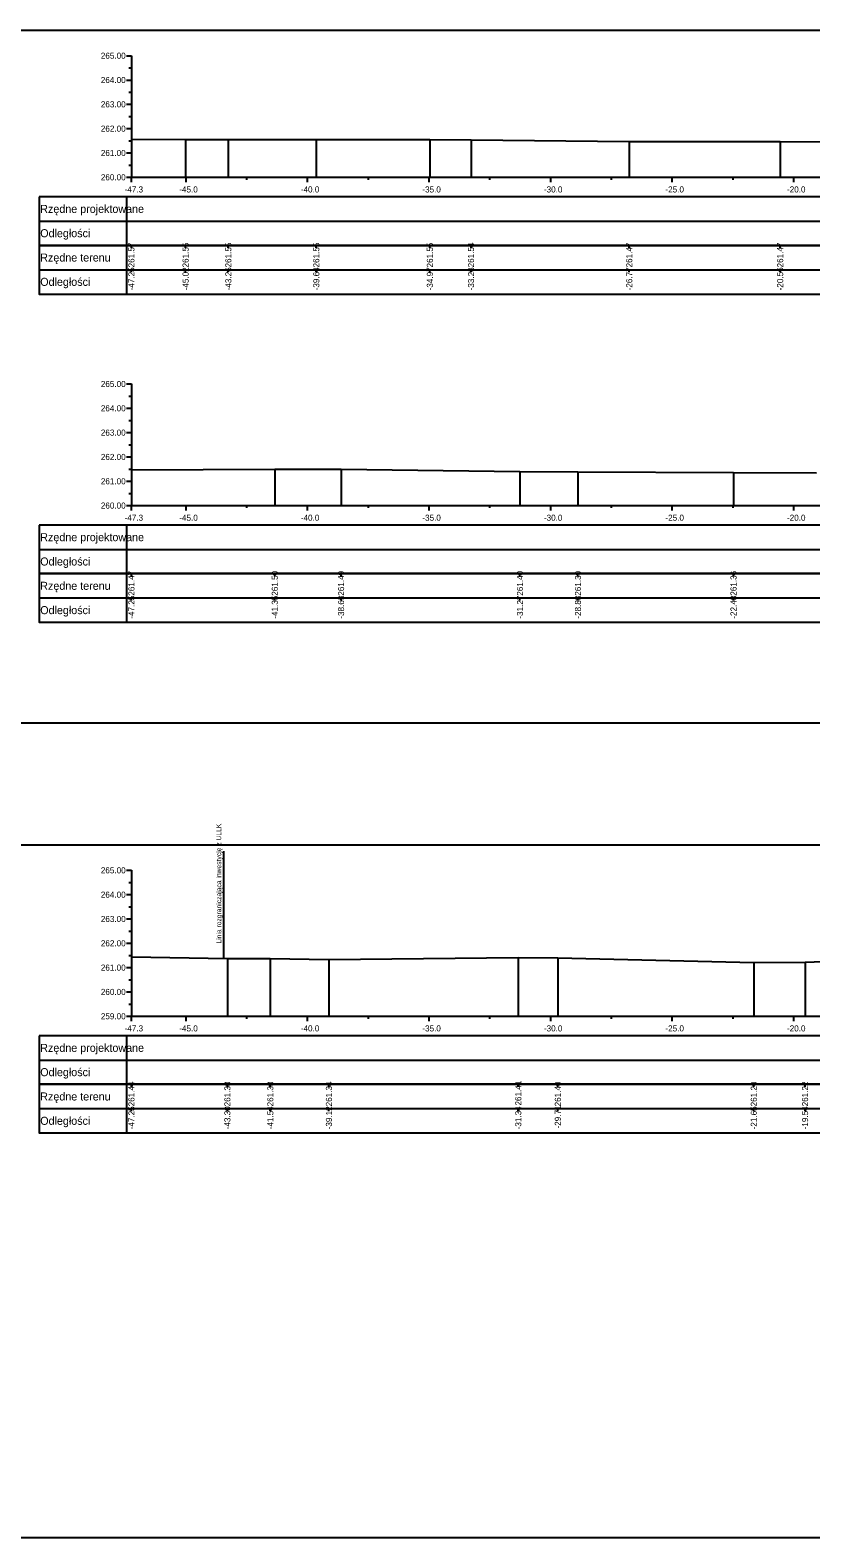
# Model space of a CAD drawing. Extents: x 6516023 to 6560129, y 5513077 to 5529206.
# Drawn here: x 6519186.3 to 6519218.4, y 5514451.2 to 5514513.2 of the extents above; entities that cross this region are included whole.
import ezdxf

# ---------------------------------------------------------------- set-up
doc = ezdxf.new("R2010")
doc.units = 0
for name, color, linetype in [('TOR_PRZEK_P-tabelka istniejace', 7, 'Continuous'), ('TOR_PRZEK_P-tabelka projektowane', 7, 'Continuous'), ('TOR_PRZEK_P-teren istniejacy', 7, 'Continuous'), ('TOR_PRZEK_P-uklad odniesienia', 7, 'Continuous'), ('TOR_PS_T-granica PKP-projektowana', 7, 'Continuous'), ('TOR_RAMKI-ramka+tabelka 1', 7, 'Continuous')]:
    doc.layers.add(name, color=color, linetype=linetype)

msp = doc.modelspace()

# ---------------------------------------------------------------- linework, layer by layer
at = {"layer": 'TOR_PRZEK_P-tabelka istniejace'}
for p, q in [((6519186.663, 5514504.306), (6519186.663, 5514502.306)), ((6519190.263, 5514504.306), (6519190.263, 5514502.306)), ((6519190.463, 5514504.206), (6519190.463, 5514504.306)), ((6519192.691, 5514504.206), (6519192.691, 5514504.306)), ((6519194.45, 5514504.206), (6519194.45, 5514504.306)), ((6519198.069, 5514504.206), (6519198.069, 5514504.306)), ((6519202.741, 5514504.206), (6519202.741, 5514504.306)), ((6519204.434, 5514504.206), (6519204.434, 5514504.306)), ((6519210.942, 5514504.206), (6519210.942, 5514504.306)), ((6519217.151, 5514504.206), (6519217.151, 5514504.306)), ((6519186.663, 5514503.306), (6519280.463, 5514503.306)), ((6519190.463, 5514503.206), (6519190.463, 5514503.306)), ((6519192.691, 5514503.206), (6519192.691, 5514503.306)), ((6519194.45, 5514503.206), (6519194.45, 5514503.306)), ((6519198.069, 5514503.206), (6519198.069, 5514503.306)), ((6519202.741, 5514503.206), (6519202.741, 5514503.306)), ((6519204.434, 5514503.206), (6519204.434, 5514503.306)), ((6519210.942, 5514503.206), (6519210.942, 5514503.306)), ((6519217.151, 5514503.206), (6519217.151, 5514503.306)), ((6519186.663, 5514490.806), (6519186.663, 5514488.806)), ((6519190.263, 5514490.806), (6519190.263, 5514488.806)), ((6519190.463, 5514490.706), (6519190.463, 5514490.806)), ((6519196.36, 5514490.706), (6519196.36, 5514490.806)), ((6519199.088, 5514490.706), (6519199.088, 5514490.806)), ((6519206.448, 5514490.706), (6519206.448, 5514490.806)), ((6519208.834, 5514490.706), (6519208.834, 5514490.806)), ((6519215.232, 5514490.706), (6519215.232, 5514490.806)), ((6519186.663, 5514489.806), (6519280.463, 5514489.806)), ((6519190.463, 5514489.706), (6519190.463, 5514489.806)), ((6519196.36, 5514489.706), (6519196.36, 5514489.806)), ((6519199.088, 5514489.706), (6519199.088, 5514489.806)), ((6519206.448, 5514489.706), (6519206.448, 5514489.806)), ((6519208.834, 5514489.706), (6519208.834, 5514489.806)), ((6519215.232, 5514489.706), (6519215.232, 5514489.806)), ((6519186.663, 5514469.806), (6519186.663, 5514467.806)), ((6519190.263, 5514469.806), (6519190.263, 5514467.806)), ((6519190.463, 5514469.706), (6519190.463, 5514469.806)), ((6519194.411, 5514469.706), (6519194.411, 5514469.806)), ((6519196.177, 5514469.706), (6519196.177, 5514469.806)), ((6519198.588, 5514469.706), (6519198.588, 5514469.806)), ((6519206.377, 5514469.706), (6519206.377, 5514469.806)), ((6519208.005, 5514469.706), (6519208.005, 5514469.806)), ((6519216.066, 5514469.706), (6519216.066, 5514469.806)), ((6519218.176, 5514469.706), (6519218.176, 5514469.806)), ((6519186.663, 5514468.806), (6519280.463, 5514468.806)), ((6519190.463, 5514468.706), (6519190.463, 5514468.806)), ((6519194.411, 5514468.706), (6519194.411, 5514468.806)), ((6519196.177, 5514468.706), (6519196.177, 5514468.806)), ((6519198.588, 5514468.706), (6519198.588, 5514468.806)), ((6519206.377, 5514468.706), (6519206.377, 5514468.806)), ((6519208.005, 5514468.706), (6519208.005, 5514468.806)), ((6519216.066, 5514468.706), (6519216.066, 5514468.806)), ((6519218.176, 5514468.706), (6519218.176, 5514468.806))]:
    msp.add_line(p, q, dxfattribs=at)
for points in [[(6519190.463, 5514508.678), (6519190.463, 5514507.306), (6519190.463, 5514507.176), (6519190.463, 5514507.106)], [(6519192.691, 5514508.661), (6519192.691, 5514507.306), (6519192.691, 5514507.176), (6519192.691, 5514507.106)], [(6519194.45, 5514508.654), (6519194.45, 5514507.306), (6519194.45, 5514507.176), (6519194.45, 5514507.106)], [(6519198.069, 5514508.654), (6519198.069, 5514507.306), (6519198.069, 5514507.176), (6519198.069, 5514507.106)], [(6519202.741, 5514508.655), (6519202.741, 5514507.306), (6519202.741, 5514507.176), (6519202.741, 5514507.106)], [(6519204.434, 5514508.648), (6519204.434, 5514507.306), (6519204.434, 5514507.176), (6519204.434, 5514507.106)], [(6519210.942, 5514508.579), (6519210.942, 5514507.306), (6519210.942, 5514507.176), (6519210.942, 5514507.106)], [(6519217.151, 5514508.572), (6519217.151, 5514507.306), (6519217.151, 5514507.176), (6519217.151, 5514507.106)], [(6519190.463, 5514495.076), (6519190.463, 5514493.806), (6519190.463, 5514493.676), (6519190.463, 5514493.606)], [(6519196.36, 5514495.104), (6519196.36, 5514493.806), (6519196.36, 5514493.676), (6519196.36, 5514493.606)], [(6519199.088, 5514495.1), (6519199.088, 5514493.806), (6519199.088, 5514493.676), (6519199.088, 5514493.606)], [(6519206.448, 5514495.007), (6519206.448, 5514493.806), (6519206.448, 5514493.676), (6519206.448, 5514493.606)], [(6519208.834, 5514494.999), (6519208.834, 5514493.806), (6519208.834, 5514493.676), (6519208.834, 5514493.606)], [(6519215.232, 5514494.969), (6519215.232, 5514493.806), (6519215.232, 5514493.676), (6519215.232, 5514493.606)], [(6519190.463, 5514475.042), (6519190.463, 5514472.806), (6519190.463, 5514472.676), (6519190.463, 5514472.606)], [(6519194.411, 5514474.986), (6519194.411, 5514472.806), (6519194.411, 5514472.676), (6519194.411, 5514472.606)], [(6519196.177, 5514474.987), (6519196.177, 5514472.806), (6519196.177, 5514472.676), (6519196.177, 5514472.606)], [(6519198.588, 5514474.944), (6519198.588, 5514472.806), (6519198.588, 5514472.676), (6519198.588, 5514472.606)], [(6519206.377, 5514475.02), (6519206.377, 5514472.806), (6519206.377, 5514472.676), (6519206.377, 5514472.606)], [(6519208.005, 5514475.01), (6519208.005, 5514472.806), (6519208.005, 5514472.676), (6519208.005, 5514472.606)], [(6519216.066, 5514474.811), (6519216.066, 5514472.806), (6519216.066, 5514472.676), (6519216.066, 5514472.606)], [(6519218.176, 5514474.825), (6519218.176, 5514472.806), (6519218.176, 5514472.676), (6519218.176, 5514472.606)]]:
    msp.add_lwpolyline(points, dxfattribs=at)
for points in [[(6519186.663, 5514504.306), (6519186.663, 5514502.306), (6519280.463, 5514502.306), (6519280.463, 5514504.306)], [(6519186.663, 5514490.806), (6519186.663, 5514488.806), (6519280.463, 5514488.806), (6519280.463, 5514490.806)], [(6519186.663, 5514469.806), (6519186.663, 5514467.806), (6519280.463, 5514467.806), (6519280.463, 5514469.806)]]:
    msp.add_lwpolyline(points, close=True, dxfattribs=at)
at = {"layer": 'TOR_PRZEK_P-tabelka projektowane'}
for p, q in [((6519186.663, 5514506.306), (6519186.663, 5514504.306)), ((6519190.263, 5514506.306), (6519190.263, 5514504.306)), ((6519186.663, 5514505.306), (6519280.463, 5514505.306)), ((6519186.663, 5514492.806), (6519186.663, 5514490.806)), ((6519190.263, 5514492.806), (6519190.263, 5514490.806)), ((6519186.663, 5514491.806), (6519280.463, 5514491.806)), ((6519186.663, 5514471.806), (6519186.663, 5514469.806)), ((6519190.263, 5514471.806), (6519190.263, 5514469.806)), ((6519186.663, 5514470.806), (6519280.463, 5514470.806))]:
    msp.add_line(p, q, dxfattribs=at)
for points in [[(6519186.663, 5514506.306), (6519186.663, 5514504.306), (6519280.463, 5514504.306), (6519280.463, 5514506.306)], [(6519186.663, 5514492.806), (6519186.663, 5514490.806), (6519280.463, 5514490.806), (6519280.463, 5514492.806)], [(6519186.663, 5514471.806), (6519186.663, 5514469.806), (6519280.463, 5514469.806), (6519280.463, 5514471.806)]]:
    msp.add_lwpolyline(points, close=True, dxfattribs=at)
at = {"layer": 'TOR_PRZEK_P-teren istniejacy'}
for points in [[(6519190.463, 5514508.678), (6519192.691, 5514508.661), (6519194.45, 5514508.654), (6519198.069, 5514508.654), (6519202.741, 5514508.655), (6519204.434, 5514508.648), (6519210.942, 5514508.579), (6519217.151, 5514508.572), (6519218.98, 5514508.557)], [(6519190.463, 5514495.076), (6519196.36, 5514495.104), (6519199.088, 5514495.1), (6519206.448, 5514495.007), (6519208.834, 5514494.999), (6519215.232, 5514494.969), (6519218.652, 5514494.957)], [(6519190.463, 5514475.042), (6519194.411, 5514474.986), (6519196.177, 5514474.987), (6519198.588, 5514474.944), (6519206.377, 5514475.02), (6519208.005, 5514475.01), (6519216.066, 5514474.811), (6519218.176, 5514474.825), (6519220.74, 5514474.924)]]:
    msp.add_lwpolyline(points, dxfattribs=at)
at = {"layer": 'TOR_PRZEK_P-uklad odniesienia'}
for p, q in [((6519190.263, 5514512.106), (6519190.463, 5514512.106)), ((6519190.463, 5514512.106), (6519190.463, 5514507.106)), ((6519190.363, 5514511.606), (6519190.463, 5514511.606)), ((6519190.263, 5514511.106), (6519190.463, 5514511.106)), ((6519190.263, 5514510.106), (6519190.463, 5514510.106)), ((6519190.363, 5514510.606), (6519190.463, 5514510.606)), ((6519190.363, 5514509.606), (6519190.463, 5514509.606)), ((6519190.263, 5514509.106), (6519190.463, 5514509.106)), ((6519190.363, 5514508.606), (6519190.463, 5514508.606)), ((6519190.263, 5514508.106), (6519190.463, 5514508.106)), ((6519190.363, 5514507.606), (6519190.463, 5514507.606)), ((6519190.263, 5514507.106), (6519190.463, 5514507.106)), ((6519190.463, 5514507.106), (6519280.463, 5514507.106)), ((6519190.463, 5514507.006), (6519190.463, 5514507.106)), ((6519190.463, 5514506.906), (6519190.463, 5514507.106)), ((6519192.713, 5514506.906), (6519192.713, 5514507.106)), ((6519195.213, 5514507.006), (6519195.213, 5514507.106)), ((6519197.713, 5514506.906), (6519197.713, 5514507.106)), ((6519200.213, 5514507.006), (6519200.213, 5514507.106)), ((6519202.713, 5514506.906), (6519202.713, 5514507.106)), ((6519205.213, 5514507.006), (6519205.213, 5514507.106)), ((6519207.713, 5514506.906), (6519207.713, 5514507.106)), ((6519210.213, 5514507.006), (6519210.213, 5514507.106)), ((6519212.713, 5514506.906), (6519212.713, 5514507.106)), ((6519215.213, 5514507.006), (6519215.213, 5514507.106)), ((6519217.713, 5514506.906), (6519217.713, 5514507.106)), ((6519190.263, 5514498.606), (6519190.463, 5514498.606)), ((6519190.463, 5514498.606), (6519190.463, 5514493.606)), ((6519190.363, 5514498.106), (6519190.463, 5514498.106)), ((6519190.263, 5514497.606), (6519190.463, 5514497.606)), ((6519190.363, 5514497.106), (6519190.463, 5514497.106)), ((6519190.263, 5514496.606), (6519190.463, 5514496.606)), ((6519190.363, 5514496.106), (6519190.463, 5514496.106)), ((6519190.263, 5514495.606), (6519190.463, 5514495.606)), ((6519190.263, 5514494.606), (6519190.463, 5514494.606)), ((6519190.363, 5514495.106), (6519190.463, 5514495.106)), ((6519190.363, 5514494.106), (6519190.463, 5514494.106)), ((6519190.263, 5514493.606), (6519190.463, 5514493.606)), ((6519190.463, 5514493.606), (6519280.463, 5514493.606)), ((6519190.463, 5514493.506), (6519190.463, 5514493.606)), ((6519190.463, 5514493.406), (6519190.463, 5514493.606)), ((6519192.713, 5514493.406), (6519192.713, 5514493.606)), ((6519195.213, 5514493.506), (6519195.213, 5514493.606)), ((6519197.713, 5514493.406), (6519197.713, 5514493.606)), ((6519200.213, 5514493.506), (6519200.213, 5514493.606)), ((6519202.713, 5514493.406), (6519202.713, 5514493.606)), ((6519205.213, 5514493.506), (6519205.213, 5514493.606)), ((6519207.713, 5514493.406), (6519207.713, 5514493.606)), ((6519210.213, 5514493.506), (6519210.213, 5514493.606)), ((6519212.713, 5514493.406), (6519212.713, 5514493.606)), ((6519215.213, 5514493.506), (6519215.213, 5514493.606)), ((6519217.713, 5514493.406), (6519217.713, 5514493.606)), ((6519190.263, 5514478.606), (6519190.463, 5514478.606)), ((6519190.463, 5514478.606), (6519190.463, 5514472.606)), ((6519190.363, 5514478.106), (6519190.463, 5514478.106)), ((6519190.263, 5514477.606), (6519190.463, 5514477.606)), ((6519190.263, 5514476.606), (6519190.463, 5514476.606)), ((6519190.363, 5514477.106), (6519190.463, 5514477.106)), ((6519190.363, 5514476.106), (6519190.463, 5514476.106)), ((6519190.263, 5514475.606), (6519190.463, 5514475.606)), ((6519190.363, 5514475.106), (6519190.463, 5514475.106)), ((6519190.263, 5514474.606), (6519190.463, 5514474.606)), ((6519190.363, 5514474.106), (6519190.463, 5514474.106)), ((6519190.263, 5514473.606), (6519190.463, 5514473.606)), ((6519190.363, 5514473.106), (6519190.463, 5514473.106)), ((6519190.263, 5514472.606), (6519190.463, 5514472.606)), ((6519190.463, 5514472.606), (6519280.463, 5514472.606)), ((6519190.463, 5514472.506), (6519190.463, 5514472.606)), ((6519190.463, 5514472.406), (6519190.463, 5514472.606)), ((6519192.713, 5514472.406), (6519192.713, 5514472.606)), ((6519195.213, 5514472.506), (6519195.213, 5514472.606)), ((6519197.713, 5514472.406), (6519197.713, 5514472.606)), ((6519200.213, 5514472.506), (6519200.213, 5514472.606)), ((6519202.713, 5514472.406), (6519202.713, 5514472.606)), ((6519205.213, 5514472.506), (6519205.213, 5514472.606)), ((6519207.713, 5514472.406), (6519207.713, 5514472.606)), ((6519210.213, 5514472.506), (6519210.213, 5514472.606)), ((6519212.713, 5514472.406), (6519212.713, 5514472.606)), ((6519215.213, 5514472.506), (6519215.213, 5514472.606)), ((6519217.713, 5514472.406), (6519217.713, 5514472.606))]:
    msp.add_line(p, q, dxfattribs=at)
at = {"layer": 'TOR_PS_T-granica PKP-projektowana'}
msp.add_line((6519194.271, 5514474.989), (6519194.271, 5514479.394), dxfattribs=at)
at = {"layer": 'TOR_RAMKI-ramka+tabelka 1'}
for points in [[(6519087.013, 5514513.156), (6519334.513, 5514513.156), (6519334.513, 5514484.656), (6519087.013, 5514484.656)], [(6519087.013, 5514479.656), (6519334.513, 5514479.656), (6519334.513, 5514451.156), (6519087.013, 5514451.156)]]:
    msp.add_lwpolyline(points, close=True, dxfattribs=at)

# ---------------------------------------------------------------- texts
at = {"layer": 'TOR_PRZEK_P-tabelka istniejace'}
for s, p in [('Rzędne terenu', (6519186.713, 5514503.641)), ('Odległości', (6519186.713, 5514502.641)), ('Rzędne terenu', (6519186.713, 5514490.141)), ('Odległości', (6519186.713, 5514489.141)), ('Rzędne terenu', (6519186.713, 5514469.141)), ('Odległości', (6519186.713, 5514468.141))]:
    msp.add_text(s, height=0.33, dxfattribs=at).set_placement(p)
for s, p in [('261.57', (6519190.588, 5514503.398)), ('261.55', (6519192.816, 5514503.397)), ('261.55', (6519194.575, 5514503.397)), ('261.55', (6519198.194, 5514503.397)), ('261.55', (6519202.866, 5514503.397)), ('261.54', (6519204.559, 5514503.399)), ('261.47', (6519211.067, 5514503.398)), ('261.47', (6519217.276, 5514503.398)), ('-47.25', (6519190.588, 5514502.453)), ('-45.02', (6519192.816, 5514502.456)), ('-43.26', (6519194.575, 5514502.454)), ('-39.64', (6519198.194, 5514502.455)), ('-34.97', (6519202.866, 5514502.455)), ('-33.28', (6519204.559, 5514502.454)), ('-26.77', (6519211.067, 5514502.455)), ('-20.56', (6519217.276, 5514502.454)), ('261.47', (6519190.588, 5514489.898)), ('261.50', (6519196.485, 5514489.898)), ('261.49', (6519199.213, 5514489.898)), ('261.40', (6519206.573, 5514489.898)), ('261.39', (6519208.959, 5514489.898)), ('261.36', (6519215.357, 5514489.898)), ('-47.25', (6519190.588, 5514488.953)), ('-41.35', (6519196.485, 5514488.953)), ('-38.63', (6519199.213, 5514488.954)), ('-31.27', (6519206.573, 5514488.955)), ('-28.88', (6519208.959, 5514488.954)), ('-22.48', (6519215.357, 5514488.954)), ('261.44', (6519190.588, 5514468.899)), ('261.38', (6519194.536, 5514468.898)), ('261.38', (6519196.302, 5514468.898)), ('261.34', (6519198.713, 5514468.899)), ('261.41', (6519206.502, 5514468.933)), ('261.40', (6519208.13, 5514468.898)), ('261.20', (6519216.191, 5514468.898)), ('261.22', (6519218.301, 5514468.9)), ('-47.25', (6519190.588, 5514467.953)), ('-43.30', (6519194.536, 5514467.955)), ('-41.54', (6519196.302, 5514467.955)), ('-39.12', (6519198.713, 5514467.956)), ('-31.34', (6519206.502, 5514467.955)), ('-29.71', (6519208.13, 5514467.989)), ('-21.65', (6519216.191, 5514467.953)), ('-19.54', (6519218.301, 5514467.955))]:
    msp.add_text(s, height=0.25, rotation=90, dxfattribs=at).set_placement(p)
at = {"layer": 'TOR_PRZEK_P-tabelka projektowane'}
for s, p in [('Rzędne projektowane', (6519186.713, 5514505.641)), ('Odległości', (6519186.713, 5514504.641)), ('Rzędne projektowane', (6519186.713, 5514492.141)), ('Odległości', (6519186.713, 5514491.141)), ('Rzędne projektowane', (6519186.713, 5514471.141)), ('Odległości', (6519186.713, 5514470.141))]:
    msp.add_text(s, height=0.33, dxfattribs=at).set_placement(p)
at = {"layer": 'TOR_PRZEK_P-uklad odniesienia'}
for s, height, p in [('265.00', 0.25, (6519189.205, 5514511.981)), ('264.00', 0.25, (6519189.205, 5514510.981)), ('263.00', 0.25, (6519189.205, 5514509.981)), ('262.00', 0.25, (6519189.205, 5514508.981)), ('261.00', 0.25, (6519189.205, 5514507.981)), ('260.00', 0.25, (6519189.205, 5514506.981)), ('-', 0.0001, (6519190.463, 5514507.106)), ('-47.3', 0.25, (6519190.182, 5514506.481)), ('-45.0', 0.25, (6519192.432, 5514506.481)), ('-40.0', 0.25, (6519197.432, 5514506.481)), ('-35.0', 0.25, (6519202.432, 5514506.481)), ('-30.0', 0.25, (6519207.432, 5514506.481)), ('-25.0', 0.25, (6519212.432, 5514506.481)), ('-20.0', 0.25, (6519217.432, 5514506.481)), ('265.00', 0.25, (6519189.205, 5514498.481)), ('264.00', 0.25, (6519189.205, 5514497.481)), ('263.00', 0.25, (6519189.205, 5514496.481)), ('262.00', 0.25, (6519189.205, 5514495.481)), ('261.00', 0.25, (6519189.205, 5514494.481)), ('260.00', 0.25, (6519189.205, 5514493.481)), ('-', 0.0001, (6519190.463, 5514493.606)), ('-47.3', 0.25, (6519190.182, 5514492.981)), ('-45.0', 0.25, (6519192.432, 5514492.981)), ('-40.0', 0.25, (6519197.432, 5514492.981)), ('-35.0', 0.25, (6519202.432, 5514492.981)), ('-30.0', 0.25, (6519207.432, 5514492.981)), ('-25.0', 0.25, (6519212.432, 5514492.981)), ('-20.0', 0.25, (6519217.432, 5514492.981)), ('265.00', 0.25, (6519189.205, 5514478.481)), ('264.00', 0.25, (6519189.205, 5514477.481)), ('263.00', 0.25, (6519189.205, 5514476.481)), ('262.00', 0.25, (6519189.205, 5514475.481)), ('261.00', 0.25, (6519189.205, 5514474.481)), ('260.00', 0.25, (6519189.205, 5514473.481)), ('259.00', 0.25, (6519189.205, 5514472.481)), ('-47.3', 0.25, (6519190.182, 5514471.981)), ('-', 0.0001, (6519190.463, 5514472.606)), ('-45.0', 0.25, (6519192.432, 5514471.981)), ('-40.0', 0.25, (6519197.432, 5514471.981)), ('-35.0', 0.25, (6519202.432, 5514471.981)), ('-30.0', 0.25, (6519207.432, 5514471.981)), ('-25.0', 0.25, (6519212.432, 5514471.981)), ('-20.0', 0.25, (6519217.432, 5514471.981))]:
    msp.add_text(s, height=height, dxfattribs=at).set_placement(p)
at = {"layer": 'TOR_PS_T-granica PKP-projektowana'}
msp.add_text('Linia rozgraniczająca inwestycję z ULLK', height=0.2, rotation=90.0511, dxfattribs=at).set_placement((6519194.16, 5514475.595))

doc.saveas('drawing.dxf')
